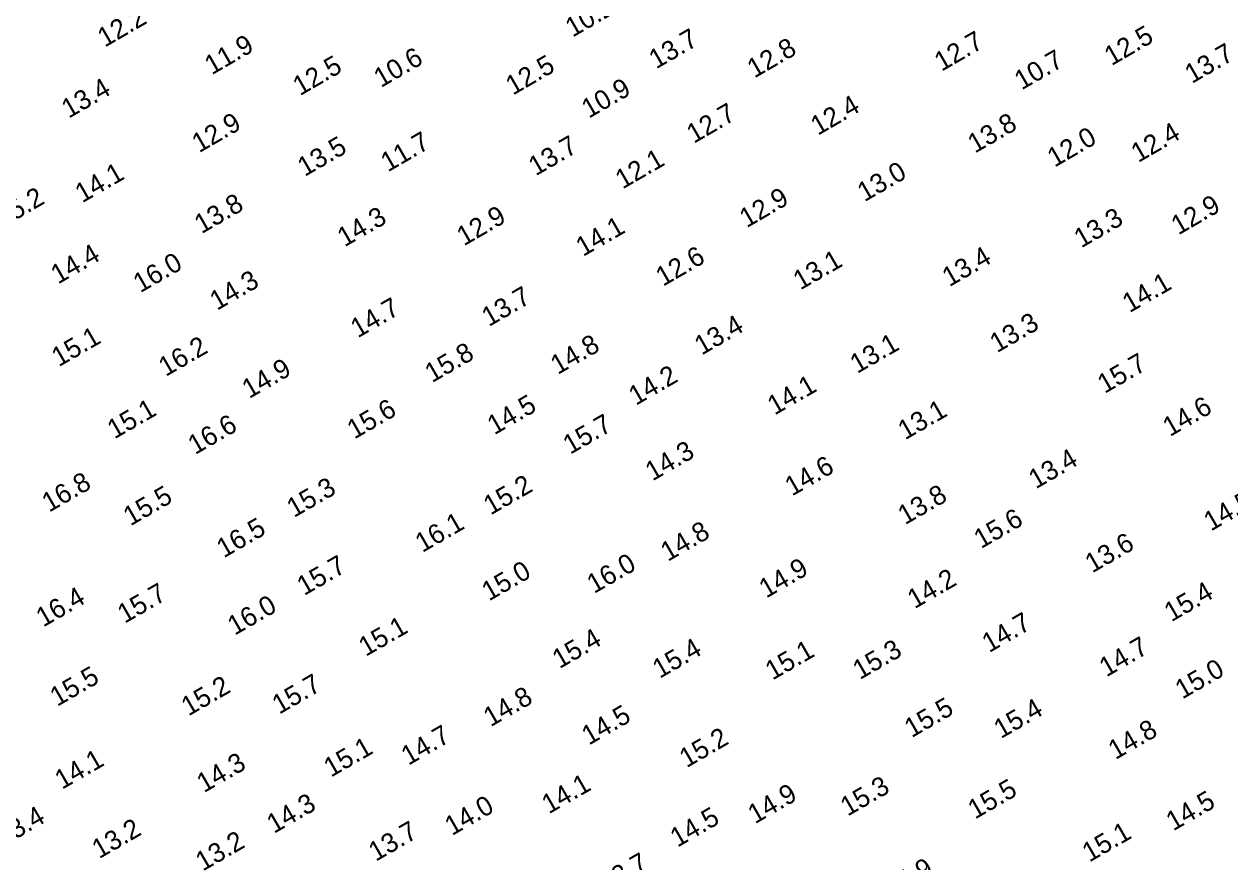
# Model space of a CAD drawing. Extents: x 3024098 to 3056816, y 418252 to 509144.
# Drawn here: x 3039034 to 3039345.9, y 418950.5 to 419167.1 of the extents above; entities that cross this region are included whole.
import ezdxf

# ---------------------------------------------------------------- set-up
doc = ezdxf.new("R2010")
doc.units = 0
doc.layers.add('V-TOPO-SOUN-0911', color=7, linetype='Continuous')

msp = doc.modelspace()

# ---------------------------------------------------------------- texts
at = {"layer": 'V-TOPO-SOUN-0911'}
for s, p in [('10.2 ', (3039175.86, 419163.59)), ('12.2 ', (3039054.83, 419161)), ('13.7 ', (3039197.48, 419155.39)), ('12.5 ', (3039315.29, 419156.21)), ('11.9 ', (3039082.52, 419153.85)), ('12.8 ', (3039222.91, 419153.02)), ('12.7 ', (3039271.33, 419154.76)), ('10.6 ', (3039126.29, 419150.57)), ('10.7 ', (3039292.04, 419149.94)), ('13.7 ', (3039336.1, 419151.61)), ('12.5 ', (3039105.35, 419148.46)), ('12.5 ', (3039160.43, 419148.6)), ('13.4 ', (3039045.51, 419142.62)), ('10.9 ', (3039180.06, 419142.62)), ('12.4 ', (3039239.31, 419138.2)), ('12.9 ', (3039079.24, 419133.7)), ('12.7 ', (3039207.23, 419136.13)), ('13.8 ', (3039279.96, 419133.6)), ('12.4 ', (3039322.22, 419131.17)), ('13.5 ', (3039106.56, 419127.57)), ('11.7 ', (3039128.09, 419128.75)), ('13.7 ', (3039166.32, 419127.73)), ('12.0 ', (3039300.55, 419129.96)), ('12.1 ', (3039188.8, 419124.33)), ('13.0 ', (3039251.4, 419121.04)), ('14.1 ', (3039049.01, 419120.76)), ('15.2 ', (3039028.36, 419114.41)), ('13.8 ', (3039079.87, 419112.77)), ('12.9 ', (3039220.91, 419114.31)), ('12.9 ', (3039332.59, 419112.44)), ('14.3 ', (3039116.87, 419109.36)), ('12.9 ', (3039147.75, 419109.62)), ('13.3 ', (3039307.46, 419109.09)), ('14.1 ', (3039178.57, 419106.88)), ('14.4 ', (3039042.73, 419099.74)), ('12.6 ', (3039199.25, 419099.16)), ('16.0 ', (3039064.04, 419097.51)), ('13.1 ', (3039234.8, 419098.22)), ('13.4 ', (3039273.34, 419099.06)), ('14.3 ', (3039083.87, 419092.95)), ('14.1 ', (3039319.97, 419092.34)), ('13.7 ', (3039154.21, 419088.75)), ('14.7 ', (3039120.29, 419085.83)), ('13.4 ', (3039209.26, 419081.37)), ('13.3 ', (3039285.67, 419081.99)), ('15.1 ', (3039042.94, 419078.37)), ('16.2 ', (3039070.61, 419075.86)), ('14.8 ', (3039172.02, 419076.35)), ('13.1 ', (3039249.5, 419076.63)), ('15.8 ', (3039139.51, 419074.25)), ('15.7 ', (3039313.53, 419071.46)), ('14.9 ', (3039092.2, 419070.15)), ('14.2 ', (3039192.23, 419068.38)), ('14.1 ', (3039228.14, 419065.87)), ('15.1 ', (3039057.34, 419059.7)), ('15.6 ', (3039119.4, 419059.66)), ('14.5 ', (3039155.64, 419060.77)), ('13.1 ', (3039261.9, 419059.47)), ('14.6 ', (3039330.42, 419060.31)), ('16.6 ', (3039078.22, 419055.66)), ('15.7 ', (3039175.24, 419055.72)), ('14.3 ', (3039196.53, 419048.83)), ('13.4 ', (3039295.71, 419046.79)), ('14.6 ', (3039232.65, 419044.93)), ('16.8 ', (3039040.43, 419040.75)), ('15.2 ', (3039154.67, 419040.03)), ('15.5 ', (3039061.48, 419037.21)), ('15.3 ', (3039103.78, 419039.38)), ('13.8 ', (3039261.89, 419037.51)), ('14.5 ', (3039341.01, 419035.87)), ('15.6 ', (3039281.54, 419031.34)), ('16.5 ', (3039085.63, 419028.94)), ('16.1 ', (3039137, 419030.34)), ('14.8 ', (3039200.5, 419028.03)), ('13.6 ', (3039310.31, 419025.05)), ('15.7 ', (3039106.41, 419019.2)), ('16.0 ', (3039181.42, 419019.72)), ('14.9 ', (3039225.96, 419018.54)), ('15.0 ', (3039154.23, 419017.79)), ('14.2 ', (3039264.35, 419015.79)), ('15.7 ', (3039059.98, 419012.01)), ('15.4 ', (3039330.78, 419012.41)), ('16.4 ', (3039038.92, 419011.06)), ('16.0 ', (3039088.45, 419008.93)), ('15.1 ', (3039122.37, 419003.47)), ('14.7 ', (3039283.64, 419004.44)), ('15.4 ', (3039172.48, 419000.3)), ('15.4 ', (3039198.4, 418997.78)), ('15.1 ', (3039227.58, 418997.33)), ('15.3 ', (3039250.21, 418997.48)), ('14.7 ', (3039313.99, 418998.17)), ('15.5 ', (3039042.52, 418990.53)), ('15.0 ', (3039333.62, 418992.43)), ('15.2 ', (3039076.49, 418988.06)), ('15.7 ', (3039099.98, 418988.52)), ('14.8 ', (3039154.67, 418985.28)), ('14.5 ', (3039180.08, 418980.52)), ('15.5 ', (3039263.58, 418982.45)), ('15.4 ', (3039286.69, 418982.22)), ('14.7 ', (3039133.38, 418975.3)), ('15.2 ', (3039205.36, 418974.68)), ('14.8 ', (3039316.31, 418976.78)), ('15.1 ', (3039113.34, 418972.23)), ('14.1 ', (3039043.76, 418969.08)), ('14.3 ', (3039080.49, 418968.22)), ('14.1 ', (3039169.74, 418962.75)), ('15.3 ', (3039247.02, 418962.15)), ('14.9 ', (3039223.07, 418960.18)), ('15.5 ', (3039279.99, 418961.39)), ('14.3 ', (3039098.6, 418957.68)), ('14.0 ', (3039144.65, 418957.12)), ('14.5 ', (3039331.27, 418958.34)), ('13.4 ', (3039028.52, 418954.37)), ('14.5 ', (3039202.98, 418954.11)), ('13.2 ', (3039053.39, 418951.16)), ('13.7 ', (3039124.94, 418950.47)), ('15.1 ', (3039309.57, 418950.28)), ('13.2 ', (3039080.19, 418947.94)), ('13.7 ', (3039184.56, 418942.3)), ('14.9 ', (3039258.31, 418940.98))]:
    msp.add_text(s, height=5, rotation=30, dxfattribs=at).set_placement(p)

doc.saveas('drawing.dxf')
